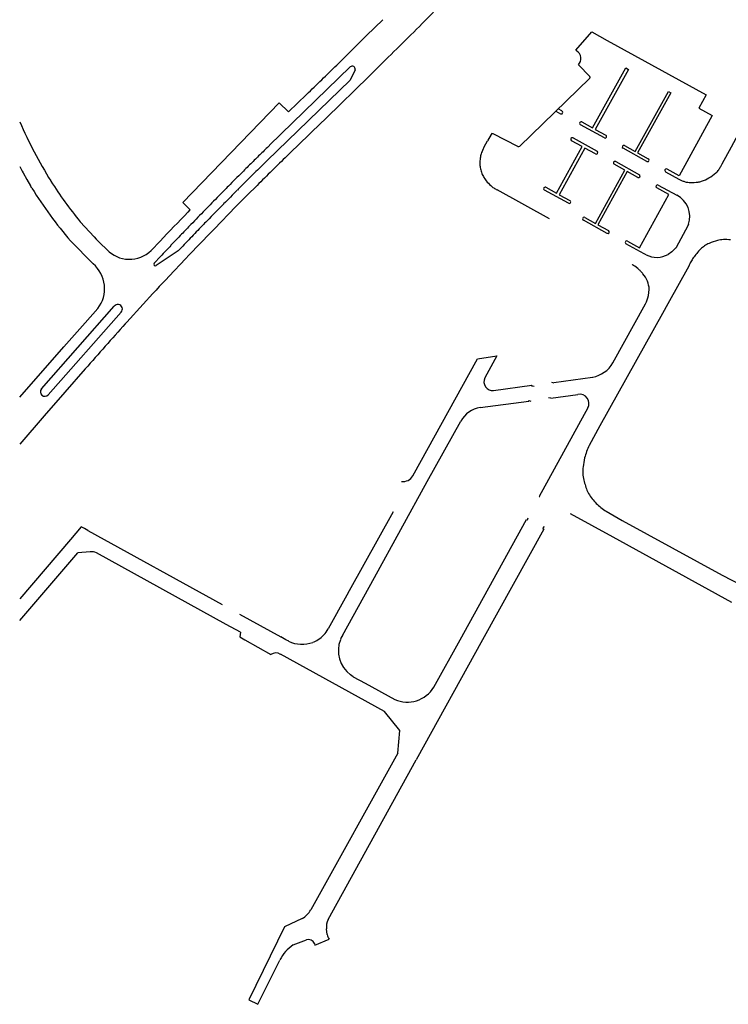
# Model space of a CAD drawing. Extents: x 148869 to 161638, y 453607 to 469810.
# Tile 1017 of 1056: x 159140.98 to 159143.31, y 459869.62 to 459872.85. Entities that reach past the tile are written whole.
import ezdxf

# ---------------------------------------------------------------- set-up
doc = ezdxf.new("R2010")
doc.units = 0
doc.layers.add('LKI_V01_KANTRIJWEG', color=252, linetype='CONTINUOUS')

msp = doc.modelspace()

# ---------------------------------------------------------------- linework, layer by layer
at = {"layer": 'LKI_V01_KANTRIJWEG'}
for p, q in [((159142.1745, 459872.8538), (159142.1214, 459872.8018)), ((159142.1745, 459872.8538), (159142.1214, 459872.8018)), ((159142.0236, 459872.7052), (159142.1214, 459872.8018)), ((159142.0236, 459872.7052), (159142.1214, 459872.8018)), ((159142.1289, 459872.6679), (159142.1929, 459872.7308)), ((159142.1289, 459872.6679), (159142.1929, 459872.7308)), ((159142.8538, 459872.6678), (159142.8168, 459872.7059)), ((159142.8538, 459872.6678), (159142.8168, 459872.7059)), ((159141.8033, 459872.4417), (159142.0681, 459872.6989)), ((159141.8033, 459872.4417), (159142.0681, 459872.6989)), ((159141.9896, 459872.5318), (159142.1289, 459872.6679)), ((159141.9896, 459872.5318), (159142.1289, 459872.6679)), ((159142.6245, 459872.4394), (159142.8536, 459872.6613)), ((159142.6245, 459872.4394), (159142.8536, 459872.6613)), ((159142.7427, 459872.5539), (159142.7581, 459872.5455)), ((159142.7427, 459872.5539), (159142.7581, 459872.5455)), ((159142.7627, 459872.5544), (159142.7503, 459872.5613)), ((159142.7627, 459872.5544), (159142.7503, 459872.5613)), ((159141.9422, 459872.486), (159141.9896, 459872.5318)), ((159141.9422, 459872.486), (159141.9896, 459872.5318)), ((159142.902, 459872.4661), (159142.8233, 459872.5094)), ((159142.902, 459872.4661), (159142.8233, 459872.5094)), ((159142.5301, 459872.4777), (159142.5186, 459872.4567)), ((159142.5301, 459872.4777), (159142.5186, 459872.4567)), ((159142.6177, 459872.4382), (159142.537, 459872.4799)), ((159142.6177, 459872.4382), (159142.537, 459872.4799)), ((159142.8721, 459872.4941), (159142.9069, 459872.4748)), ((159142.8721, 459872.4941), (159142.9069, 459872.4748)), ((159142.8293, 459872.4376), (159142.7942, 459872.457)), ((159142.8293, 459872.4376), (159142.7942, 459872.457)), ((159142.7991, 459872.4659), (159142.8781, 459872.4221)), ((159142.7991, 459872.4659), (159142.8781, 459872.4221)), ((159143.0413, 459872.389), (159142.9634, 459872.4321)), ((159143.0413, 459872.389), (159142.9634, 459872.4321)), ((159142.9391, 459872.3882), (159143.0171, 459872.3452)), ((159142.9391, 459872.3882), (159143.0171, 459872.3452)), ((159143.284, 459872.3725), (159143.2889, 459872.3814)), ((159143.284, 459872.3725), (159143.2889, 459872.3814)), ((159140.9831, 459872.3718), (159140.9911, 459872.3569)), ((159140.9831, 459872.3718), (159140.9911, 459872.3569)), ((159140.9911, 459872.3569), (159140.9944, 459872.351)), ((159140.9911, 459872.3569), (159140.9944, 459872.351)), ((159140.9944, 459872.351), (159141.0063, 459872.33)), ((159140.9944, 459872.351), (159141.0063, 459872.33)), ((159143.103, 459872.3548), (159143.1467, 459872.3306)), ((159143.103, 459872.3548), (159143.1467, 459872.3306)), ((159141.0063, 459872.33), (159141.0186, 459872.3091)), ((159141.0063, 459872.33), (159141.0186, 459872.3091)), ((159141.0852, 459872.3246), (159141.0858, 459872.324)), ((159141.0852, 459872.3246), (159141.0858, 459872.324)), ((159141.0232, 459872.3013), (159141.0186, 459872.3091)), ((159141.0232, 459872.3013), (159141.0186, 459872.3091)), ((159141.762, 459872.3102), (159141.7297, 459872.2779)), ((159141.762, 459872.3102), (159141.7297, 459872.2779)), ((159142.7218, 459872.2009), (159142.5502, 459872.2957)), ((159142.7218, 459872.2009), (159142.5502, 459872.2957)), ((159142.7843, 459872.2518), (159142.7056, 459872.2951)), ((159142.7843, 459872.2518), (159142.7056, 459872.2951)), ((159143.0788, 459872.3112), (159143.1393, 459872.278)), ((159143.0788, 459872.3112), (159143.1393, 459872.278)), ((159141.7297, 459872.2779), (159141.6929, 459872.2407)), ((159141.7297, 459872.2779), (159141.6929, 459872.2407)), ((159141.6929, 459872.2407), (159141.621, 459872.1668)), ((159141.6929, 459872.2407), (159141.621, 459872.1668)), ((159141.1819, 459872.1911), (159141.227, 459872.1415)), ((159141.1819, 459872.1911), (159141.227, 459872.1415)), ((159142.911, 459872.1529), (159142.8332, 459872.1959)), ((159142.911, 459872.1529), (159142.8332, 459872.1959)), ((159142.881, 459872.181), (159142.9158, 459872.1618)), ((159142.881, 459872.181), (159142.9158, 459872.1618)), ((159141.2238, 459872.0531), (159141.1502, 459872.1282)), ((159141.2238, 459872.0531), (159141.1502, 459872.1282)), ((159141.227, 459872.1415), (159141.2337, 459872.1342)), ((159141.227, 459872.1415), (159141.2337, 459872.1342)), ((159141.2337, 459872.1342), (159141.2406, 459872.1271)), ((159141.2337, 459872.1342), (159141.2406, 459872.1271)), ((159141.2406, 459872.1271), (159141.253, 459872.1149)), ((159141.2406, 459872.1271), (159141.253, 459872.1149)), ((159141.4141, 459872.0965), (159141.4437, 459872.1271)), ((159141.4141, 459872.0965), (159141.4437, 459872.1271)), ((159141.253, 459872.1149), (159141.2633, 459872.1053)), ((159141.253, 459872.1149), (159141.2633, 459872.1053)), ((159141.2633, 459872.1053), (159141.269, 459872.0996)), ((159141.2633, 459872.1053), (159141.269, 459872.0996)), ((159141.5035, 459872.0952), (159141.4307, 459872.0474)), ((159141.5035, 459872.0952), (159141.4307, 459872.0474)), ((159141.4244, 459872.055), (159141.4453, 459872.0773)), ((159141.4244, 459872.055), (159141.4453, 459872.0773)), ((159141.5278, 459872.0697), (159141.4733, 459872.012)), ((159141.5278, 459872.0697), (159141.4733, 459872.012)), ((159142.9944, 459872.0496), (159142.9929, 459872.0503)), ((159142.9944, 459872.0496), (159142.9929, 459872.0503)), ((159142.998, 459872.0474), (159142.9944, 459872.0496)), ((159142.998, 459872.0474), (159142.9944, 459872.0496)), ((159143.0015, 459872.045), (159142.998, 459872.0474)), ((159143.0015, 459872.045), (159142.998, 459872.0474)), ((159143.0117, 459872.0374), (159143.0015, 459872.045)), ((159143.0117, 459872.0374), (159143.0015, 459872.045)), ((159143.013, 459872.0363), (159143.0117, 459872.0374)), ((159143.013, 459872.0363), (159143.0117, 459872.0374)), ((159143.1788, 459872.0454), (159143.1101, 459871.9212)), ((159143.1788, 459872.0454), (159143.1101, 459871.9212)), ((159143.0465, 459871.9486), (159143.0494, 459871.9686)), ((159143.0465, 459871.9486), (159143.0494, 459871.9686)), ((159141.0544, 459871.6427), (159141.2934, 459871.9137)), ((159141.0544, 459871.6427), (159141.2934, 459871.9137)), ((159141.3166, 459871.8946), (159141.0768, 459871.6232)), ((159141.3166, 459871.8946), (159141.0768, 459871.6232)), ((159141.3885, 459871.9209), (159141.3344, 459871.8616)), ((159141.3885, 459871.9209), (159141.3344, 459871.8616)), ((159142.9294, 459871.7276), (159143.0369, 459871.922)), ((159142.9294, 459871.7276), (159143.0369, 459871.922)), ((159141.3344, 459871.8616), (159141.3297, 459871.8564)), ((159141.3344, 459871.8616), (159141.3297, 459871.8564)), ((159141.1981, 459871.7079), (159141.1308, 459871.6312)), ((159141.1981, 459871.7079), (159141.1308, 459871.6312)), ((159142.7287, 459871.6642), (159142.7358, 459871.662)), ((159142.7287, 459871.6642), (159142.7358, 459871.662)), ((159141.1308, 459871.6312), (159141.0638, 459871.554)), ((159141.1308, 459871.6312), (159141.0638, 459871.554)), ((159142.719, 459871.6145), (159142.7261, 459871.6136)), ((159142.719, 459871.6145), (159142.7261, 459871.6136)), ((159141.0638, 459871.554), (159140.9831, 459871.4615)), ((159141.0638, 459871.554), (159140.9831, 459871.4615)), ((159142.8485, 459871.3013), (159142.8499, 459871.2987)), ((159142.8485, 459871.3013), (159142.8499, 459871.2987)), ((159142.2086, 459871.2395), (159142.0646, 459870.9795)), ((159142.2086, 459871.2395), (159142.0646, 459870.9795)), ((159142.6492, 459871.2126), (159142.6519, 459871.2195)), ((159142.6492, 459871.2126), (159142.6519, 459871.2195)), ((159141.1851, 459871.1903), (159141.1494, 459871.1486)), ((159141.1851, 459871.1903), (159141.1494, 459871.1486)), ((159141.1963, 459871.184), (159141.1851, 459871.1903)), ((159141.1963, 459871.184), (159141.1851, 459871.1903)), ((159141.207, 459871.1782), (159141.1963, 459871.184)), ((159141.207, 459871.1782), (159141.1963, 459871.184)), ((159142.7003, 459871.1845), (159142.7052, 459871.1912)), ((159142.7003, 459871.1845), (159142.7052, 459871.1912)), ((159141.207, 459871.1782), (159141.6477, 459870.935)), ((159141.207, 459871.1782), (159141.6477, 459870.935)), ((159141.1494, 459871.1486), (159140.9831, 459870.9538)), ((159141.1494, 459871.1486), (159140.9831, 459870.9538)), ((159141.1474, 459871.0736), (159141.1741, 459871.1048)), ((159141.1474, 459871.0736), (159141.1741, 459871.1048)), ((159141.2148, 459871.1076), (159141.1741, 459871.1048)), ((159141.2148, 459871.1076), (159141.1741, 459871.1048)), ((159140.9831, 459870.8821), (159141.1474, 459871.0736)), ((159140.9831, 459870.8821), (159141.1474, 459871.0736)), ((159142.0572, 459870.9659), (159141.9957, 459870.8548)), ((159142.0572, 459870.9659), (159141.9957, 459870.8548)), ((159142.0646, 459870.9795), (159142.0572, 459870.9659)), ((159142.0646, 459870.9795), (159142.0572, 459870.9659)), ((159141.7049, 459870.9036), (159141.84, 459870.829)), ((159141.7049, 459870.9036), (159141.84, 459870.829)), ((159141.7079, 459870.8442), (159141.7051, 459870.8289)), ((159141.7079, 459870.8442), (159141.7051, 459870.8289)), ((159141.7051, 459870.8289), (159141.7218, 459870.8195)), ((159141.7051, 459870.8289), (159141.7218, 459870.8195)), ((159141.8571, 459870.8195), (159141.84, 459870.829)), ((159141.8571, 459870.8195), (159141.84, 459870.829)), ((159141.7218, 459870.8195), (159141.8078, 459870.7711)), ((159141.7218, 459870.8195), (159141.8078, 459870.7711)), ((159141.8659, 459870.8146), (159141.8571, 459870.8195)), ((159141.8659, 459870.8146), (159141.8571, 459870.8195)), ((159142.5022, 459870.8195), (159142.2845, 459870.4254)), ((159142.5022, 459870.8195), (159142.2845, 459870.4254)), ((159142.5022, 459870.8195), (159142.2845, 459870.4254)), ((159142.5022, 459870.8195), (159142.2845, 459870.4254)), ((159142.342, 459870.6639), (159142.4282, 459870.8195)), ((159142.342, 459870.6639), (159142.4282, 459870.8195)), ((159142.0776, 459870.6979), (159142.0687, 459870.7045)), ((159142.0776, 459870.6979), (159142.0687, 459870.7045)), ((159142.0776, 459870.6979), (159142.1165, 459870.6767)), ((159142.0776, 459870.6979), (159142.1165, 459870.6767)), ((159142.1165, 459870.6767), (159142.214, 459870.6236)), ((159142.1165, 459870.6767), (159142.214, 459870.6236)), ((159142.2245, 459870.4467), (159141.9383, 459869.9328)), ((159142.2245, 459870.4467), (159141.9383, 459869.9328)), ((159142.2245, 459870.4467), (159141.9383, 459869.9328)), ((159142.2245, 459870.4467), (159141.9383, 459869.9328)), ((159141.9959, 459869.9009), (159142.2845, 459870.4254)), ((159141.9959, 459869.9009), (159142.2845, 459870.4254)), ((159141.9959, 459869.9009), (159142.2845, 459870.4254)), ((159141.9959, 459869.9009), (159142.2845, 459870.4254)), ((159141.9921, 459869.852), (159141.9899, 459869.8704)), ((159141.9921, 459869.852), (159141.9899, 459869.8704)), ((159141.9921, 459869.852), (159141.9899, 459869.8704)), ((159141.9921, 459869.852), (159141.9899, 459869.8704)), ((159141.8805, 459869.8177), (159141.9242, 459869.8344)), ((159141.8805, 459869.8177), (159141.9242, 459869.8344)), ((159141.9519, 459869.817), (159141.9985, 459869.8366)), ((159141.9519, 459869.817), (159141.9985, 459869.8366)), ((159141.9519, 459869.817), (159141.9985, 459869.8366)), ((159141.9519, 459869.817), (159141.9985, 459869.8366)), ((159141.9504, 459869.8226), (159141.9519, 459869.817)), ((159141.9504, 459869.8226), (159141.9519, 459869.817))]:
    msp.add_line(p, q, dxfattribs=at)
for points in [[(159142.8108, 459872.7518), (159142.8087, 459872.7537), (159142.8607, 459872.8137), (159142.9117, 459872.7855)], [(159142.8108, 459872.7518), (159142.8087, 459872.7537), (159142.8607, 459872.8137), (159142.9117, 459872.7855)], [(159142.9117, 459872.7855), (159143.2362, 459872.607), (159143.2122, 459872.5635), (159143.256, 459872.5391), (159143.1473, 459872.3419), (159143.1078, 459872.3637)], [(159142.9117, 459872.7855), (159143.2362, 459872.607), (159143.2122, 459872.5635), (159143.256, 459872.5391), (159143.1473, 459872.3419), (159143.1078, 459872.3637)], [(159142.0837, 459872.6897), (159142.0677, 459872.656), (159141.7942, 459872.391)], [(159142.0837, 459872.6897), (159142.0677, 459872.656), (159141.7942, 459872.391)], [(159142.828, 459872.5183), (159142.863, 459872.4995), (159142.972, 459872.6957), (159142.9807, 459872.6909), (159142.8721, 459872.4941)], [(159142.828, 459872.5183), (159142.863, 459872.4995), (159142.972, 459872.6957), (159142.9807, 459872.6909), (159142.8721, 459872.4941)], [(159143.2889, 459872.3814), (159143.3188, 459872.4372), (159143.3938, 459872.5741), (159143.4585, 459872.6905)], [(159143.2889, 459872.3814), (159143.3188, 459872.4372), (159143.3938, 459872.5741), (159143.4585, 459872.6905)], [(159141.5355, 459872.2224), (159141.5427, 459872.23), (159141.5183, 459872.2538), (159141.835, 459872.5811), (159141.8654, 459872.5519), (159141.9247, 459872.6089)], [(159141.5355, 459872.2224), (159141.5427, 459872.23), (159141.5183, 459872.2538), (159141.835, 459872.5811), (159141.8654, 459872.5519), (159141.9247, 459872.6089)], [(159142.968, 459872.4412), (159143.003, 459872.4218), (159143.112, 459872.6184)], [(159142.968, 459872.4412), (159143.003, 459872.4218), (159143.112, 459872.6184)], [(159143.112, 459872.6184), (159143.1198, 459872.6141), (159143.0112, 459872.4172), (159143.0461, 459872.3977)], [(159143.112, 459872.6184), (159143.1198, 459872.6141), (159143.0112, 459872.4172), (159143.0461, 459872.3977)], [(159142.5037, 459872.4284), (159142.5079, 459872.4372), (159142.5186, 459872.4567)], [(159142.5037, 459872.4284), (159142.5079, 459872.4372), (159142.5186, 459872.4567)], [(159142.7102, 459872.304), (159142.7453, 459872.2847), (159142.8293, 459872.4376)], [(159142.7102, 459872.304), (159142.7453, 459872.2847), (159142.8293, 459872.4376)], [(159142.873, 459872.4133), (159142.8381, 459872.4326), (159142.7541, 459872.2797), (159142.7889, 459872.2606)], [(159142.873, 459872.4133), (159142.8381, 459872.4326), (159142.7541, 459872.2797), (159142.7889, 459872.2606)], [(159142.838, 459872.2049), (159142.873, 459872.1856), (159142.969, 459872.3603), (159142.9344, 459872.3795)], [(159142.838, 459872.2049), (159142.873, 459872.1856), (159142.969, 459872.3603), (159142.9344, 459872.3795)], [(159143.0117, 459872.3366), (159142.9772, 459872.3557), (159142.881, 459872.181)], [(159143.0117, 459872.3366), (159142.9772, 459872.3557), (159142.881, 459872.181)], [(159142.9776, 459872.1274), (159143.0172, 459872.1054), (159143.1134, 459872.2807), (159143.0737, 459872.3024)], [(159142.9776, 459872.1274), (159143.0172, 459872.1054), (159143.1134, 459872.2807), (159143.0737, 459872.3024)], [(159143.1778, 459872.1825), (159143.1759, 459872.1775), (159143.1375, 459872.1064)], [(159143.1778, 459872.1825), (159143.1759, 459872.1775), (159143.1375, 459872.1064)], [(159143.0388, 459872.0824), (159143.0327, 459872.0853), (159142.973, 459872.1185)], [(159143.0388, 459872.0824), (159143.0327, 459872.0853), (159142.973, 459872.1185)], [(159143.1366, 459872.105), (159143.1238, 459872.0923), (159143.1114, 459872.0839)], [(159143.1366, 459872.105), (159143.1238, 459872.0923), (159143.1114, 459872.0839)], [(159140.9831, 459871.6156), (159141.1284, 459871.7808), (159141.1983, 459871.8589), (159141.2391, 459871.9058)], [(159140.9831, 459871.6156), (159141.1284, 459871.7808), (159141.1983, 459871.8589), (159141.2391, 459871.9058)], [(159143.1101, 459871.9212), (159143.0931, 459871.8896), (159142.8871, 459871.5207), (159142.8526, 459871.4571)], [(159143.1101, 459871.9212), (159143.0931, 459871.8896), (159142.8871, 459871.5207), (159142.8526, 459871.4571)], [(159142.2733, 459871.3573), (159142.4858, 459871.7414), (159142.5495, 459871.7504), (159142.5098, 459871.6789)], [(159142.2733, 459871.3573), (159142.4858, 459871.7414), (159142.5495, 459871.7504), (159142.5098, 459871.6789)], [(159142.7358, 459871.662), (159142.7358, 459871.6639), (159142.8636, 459871.6814)], [(159142.7358, 459871.662), (159142.7358, 459871.6639), (159142.8636, 459871.6814)], [(159142.5386, 459871.6373), (159142.6636, 459871.6545), (159142.6633, 459871.6529), (159142.6715, 459871.6514)], [(159142.5386, 459871.6373), (159142.6636, 459871.6545), (159142.6633, 459871.6529), (159142.6715, 459871.6514)], [(159142.494, 459871.5811), (159142.654, 459871.6026), (159142.6537, 459871.6045), (159142.6604, 459871.6023)], [(159142.494, 459871.5811), (159142.654, 459871.6026), (159142.6537, 459871.6045), (159142.6604, 459871.6023)], [(159142.7261, 459871.6136), (159142.7261, 459871.6123), (159142.8154, 459871.6245)], [(159142.7261, 459871.6136), (159142.7261, 459871.6123), (159142.8154, 459871.6245)], [(159142.8479, 459871.5798), (159142.6878, 459871.2895), (159142.6897, 459871.2889)], [(159142.8479, 459871.5798), (159142.6878, 459871.2895), (159142.6897, 459871.2889)], [(159142.0422, 459870.8333), (159142.1476, 459871.0239), (159142.3209, 459871.3383), (159142.4314, 459871.537)], [(159142.0422, 459870.8333), (159142.1476, 459871.0239), (159142.3209, 459871.3383), (159142.4314, 459871.537)], [(159142.4282, 459870.8195), (159142.6461, 459871.2142), (159142.6492, 459871.2126)], [(159142.4282, 459870.8195), (159142.6461, 459871.2142), (159142.6492, 459871.2126)], [(159142.7901, 459871.2336), (159142.9297, 459871.1573), (159143.3195, 459870.9426)], [(159142.7901, 459871.2336), (159142.9297, 459871.1573), (159143.3195, 459870.9426)], [(159142.9078, 459871.241), (159142.9606, 459871.2109), (159143.2881, 459871.0308), (159143.3503, 459870.9992)], [(159142.9078, 459871.241), (159142.9606, 459871.2109), (159143.2881, 459871.0308), (159143.3503, 459870.9992)], [(159142.7003, 459871.1845), (159142.7029, 459871.1826), (159142.5022, 459870.8195)], [(159142.7003, 459871.1845), (159142.7029, 459871.1826), (159142.5022, 459870.8195)], [(159141.7079, 459870.8442), (159141.6612, 459870.8692), (159141.2347, 459871.1045)], [(159141.7079, 459870.8442), (159141.6612, 459870.8692), (159141.2347, 459871.1045)], [(159142.2245, 459870.4467), (159142.2312, 459870.5211), (159142.1806, 459870.5833), (159141.8392, 459870.7714)], [(159142.2245, 459870.4467), (159142.2312, 459870.5211), (159142.1806, 459870.5833), (159141.8392, 459870.7714)], [(159142.2245, 459870.4467), (159142.2312, 459870.5211), (159142.1806, 459870.5833), (159141.8392, 459870.7714)], [(159142.2245, 459870.4467), (159142.2312, 459870.5211), (159142.1806, 459870.5833), (159141.8392, 459870.7714)], [(159141.91, 459869.9042), (159141.8522, 459869.8769), (159141.7356, 459869.6381), (159141.7652, 459869.6229), (159141.8368, 459869.7683)], [(159141.91, 459869.9042), (159141.8522, 459869.8769), (159141.7356, 459869.6381), (159141.7652, 459869.6229), (159141.8368, 459869.7683)]]:
    msp.add_lwpolyline(points, dxfattribs=at)
for centre, radius, start, end in [((159124.4231, 459890.7246), 25.2892, 314.64118, 315.11444), ((159124.4231, 459890.7246), 25.2892, 314.64118, 315.11444), ((159142.7952, 459872.7264), 0.0298, 316.5101, 58.3666), ((159142.7952, 459872.7264), 0.0298, 316.5101, 58.3666), ((159127.2964, 459887.7343), 21.042, 314.0429, 314.41866), ((159127.2964, 459887.7343), 21.042, 314.0429, 314.41866), ((159142.0747, 459872.6923), 0.00936, 343.7378, 134.985), ((159142.0747, 459872.6923), 0.00936, 343.7378, 134.985), ((159142.8497, 459872.665), 0.00536, 315.8183, 334.626), ((159142.8497, 459872.665), 0.00536, 315.8183, 334.626), ((159142.8512, 459872.6651), 0.00372, 15.1512, 41.8567), ((159142.8512, 459872.6651), 0.00372, 15.1512, 41.8567), ((159142.8493, 459872.6649), 0.0057, 337.5896, 355.1369), ((159142.8493, 459872.6649), 0.0057, 337.5896, 355.1369), ((159142.8511, 459872.6647), 0.00392, 354.9411, 20.3798), ((159142.8511, 459872.6647), 0.00392, 354.9411, 20.3798), ((159142.7606, 459872.5498), 0.00501, 240.0643, 65.2184), ((159142.7606, 459872.5498), 0.00501, 240.0643, 65.2184), ((159142.4514, 459873.1669), 1.6049, 203.8164, 211.6545), ((159142.4514, 459873.1669), 1.6049, 203.8164, 211.6545), ((159142.8255, 459872.5139), 0.00503, 60.9033, 243.4205), ((159142.8255, 459872.5139), 0.00503, 60.9033, 243.4205), ((159150.0007, 459864.0728), 11.65, 133.76677, 134.32414), ((159150.0007, 459864.0728), 11.65, 133.76677, 134.32414), ((159142.5347, 459872.4753), 0.00521, 62.7557, 151.9337), ((159142.5347, 459872.4753), 0.00521, 62.7557, 151.9337), ((159142.9045, 459872.4704), 0.00499, 239.211, 62.0547), ((159142.9045, 459872.4704), 0.00499, 239.211, 62.0547), ((159142.7967, 459872.4614), 0.00508, 61.6216, 240.653), ((159142.7967, 459872.4614), 0.00508, 61.6216, 240.653), ((159145.3946, 459868.6994), 5.1867, 134.2639, 134.7078), ((159145.3946, 459868.6994), 5.1867, 134.2639, 134.7078), ((159145.1018, 459869.013), 4.7577, 133.8909, 134.3748), ((159145.1018, 459869.013), 4.7577, 133.8909, 134.3748), ((159142.5862, 459872.386), 0.0926, 162.2853, 171.7815), ((159142.5862, 459872.386), 0.0926, 162.2853, 171.7815), ((159142.5916, 459872.3852), 0.098, 153.8596, 162.8427), ((159142.5916, 459872.3852), 0.098, 153.8596, 162.8427), ((159142.6203, 459872.4426), 0.00514, 239.1302, 319.5957), ((159142.6203, 459872.4426), 0.00514, 239.1302, 319.5957), ((159142.8754, 459872.4178), 0.00508, 241.1865, 58.5685), ((159142.8754, 459872.4178), 0.00508, 241.1865, 58.5685), ((159142.9657, 459872.4366), 0.0051, 63.4864, 242.8809), ((159142.9657, 459872.4366), 0.0051, 63.4864, 242.8809), ((159145.8321, 459868.2477), 5.8155, 134.64079, 135.09634), ((159145.8321, 459868.2477), 5.8155, 134.64079, 135.09634), ((159149.5404, 459864.5166), 11.0458, 134.52997, 134.78929), ((159149.5404, 459864.5166), 11.0458, 134.52997, 134.78929), ((159155.3745, 459858.5677), 19.3431, 134.31785, 134.72778), ((159155.3745, 459858.5677), 19.3431, 134.31785, 134.72778), ((159142.6031, 459872.3829), 0.1098, 171.4423, 180.3433), ((159142.6031, 459872.3829), 0.1098, 171.4423, 180.3433), ((159142.5765, 459872.3828), 0.0832, 180.4101, 189.8345), ((159142.5765, 459872.3828), 0.0832, 180.4101, 189.8345), ((159142.9368, 459872.3838), 0.00494, 62.2458, 240.8853), ((159142.9368, 459872.3838), 0.00494, 62.2458, 240.8853), ((159143.0438, 459872.3933), 0.00496, 239.9594, 62.3128), ((159143.0438, 459872.3933), 0.00496, 239.9594, 62.3128), ((159143.284, 459872.387), 0.00743, 310.7548, 342.6441), ((159143.284, 459872.387), 0.00743, 310.7548, 342.6441), ((159148.4401, 459865.6215), 9.5166, 134.98084, 135.36343), ((159148.4401, 459865.6215), 9.5166, 134.98084, 135.36343), ((159148.665, 459865.3847), 9.813, 134.73249, 135.02435), ((159148.665, 459865.3847), 9.813, 134.73249, 135.02435), ((159142.5828, 459872.3832), 0.0894, 189.4263, 199.5776), ((159142.5828, 459872.3832), 0.0894, 189.4263, 199.5776), ((159142.5778, 459872.3808), 0.0839, 199.1688, 209.5249), ((159142.5778, 459872.3808), 0.0839, 199.1688, 209.5249), ((159143.0143, 459872.341), 0.00507, 238.9688, 56.8168), ((159143.0143, 459872.341), 0.00507, 238.9688, 56.8168), ((159143.1053, 459872.3593), 0.00505, 60.7765, 242.5912), ((159143.1053, 459872.3593), 0.00505, 60.7765, 242.5912), ((159143.176, 459872.4549), 0.1384, 300.0297, 311.8145), ((159143.176, 459872.4549), 0.1384, 300.0297, 311.8145), ((159143.2217, 459872.4036), 0.0697, 311.9363, 322.7093), ((159143.2217, 459872.4036), 0.0697, 311.9363, 322.7093), ((159143.2261, 459872.4003), 0.0642, 322.7067, 334.4051), ((159143.2261, 459872.4003), 0.0642, 322.7067, 334.4051), ((159142.0969, 459872.954), 1.1913, 211.9258, 219.8197), ((159142.0969, 459872.954), 1.1913, 211.9258, 219.8197), ((159146.5153, 459867.523), 6.7809, 134.96687, 135.27642), ((159146.5153, 459867.523), 6.7809, 134.96687, 135.27642), ((159142.5914, 459872.3874), 0.099, 208.9492, 218.6955), ((159142.5914, 459872.3874), 0.099, 208.9492, 218.6955), ((159142.6143, 459872.4046), 0.1276, 218.292, 227.9861), ((159142.6143, 459872.4046), 0.1276, 218.292, 227.9861), ((159143.1839, 459872.3931), 0.0728, 239.2587, 247.0403), ((159143.1839, 459872.3931), 0.0728, 239.2587, 247.0403), ((159143.1859, 459872.3962), 0.0763, 246.5176, 253.9328), ((159143.1859, 459872.3962), 0.0763, 246.5176, 253.9328), ((159143.1889, 459872.4051), 0.0858, 253.67, 261.2833), ((159143.1889, 459872.4051), 0.0858, 253.67, 261.2833), ((159143.1859, 459872.3866), 0.067, 261.4362, 268.7234), ((159143.1859, 459872.3866), 0.067, 261.4362, 268.7234), ((159143.1877, 459872.461), 0.1415, 268.6595, 278.9144), ((159143.1877, 459872.461), 0.1415, 268.6595, 278.9144), ((159143.1994, 459872.388), 0.0675, 278.6847, 288.8044), ((159143.1994, 459872.388), 0.0675, 278.6847, 288.8044), ((159143.1803, 459872.446), 0.1286, 288.5187, 300.3298), ((159143.1803, 459872.446), 0.1286, 288.5187, 300.3298), ((159142.119, 459872.9721), 1.2848, 211.4741, 221.0594), ((159142.119, 459872.9721), 1.2848, 211.4741, 221.0594), ((159147.2088, 459866.8216), 7.7973, 135.28166, 135.60917), ((159147.2088, 459866.8216), 7.7973, 135.28166, 135.60917), ((159151.8722, 459862.1738), 14.3513, 135.15262, 135.40698), ((159151.8722, 459862.1738), 14.3513, 135.15262, 135.40698), ((159142.5845, 459872.3708), 0.0825, 227.6481, 236.5549), ((159142.5845, 459872.3708), 0.0825, 227.6481, 236.5549), ((159142.5833, 459872.3683), 0.0798, 236.2898, 245.4967), ((159142.5833, 459872.3683), 0.0798, 236.2898, 245.4967), ((159142.7077, 459872.2996), 0.00501, 60.4116, 244.9237), ((159142.7077, 459872.2996), 0.00501, 60.4116, 244.9237), ((159143.0763, 459872.3067), 0.00508, 61.0512, 238.7448), ((159143.0763, 459872.3067), 0.00508, 61.0512, 238.7448), ((159155.4039, 459858.7778), 19.2804, 135.56435, 135.76063), ((159155.4039, 459858.7778), 19.2804, 135.56435, 135.76063), ((159158.6155, 459855.473), 23.8576, 135.31693, 135.50416), ((159158.6155, 459855.473), 23.8576, 135.31693, 135.50416), ((159142.7867, 459872.2562), 0.00496, 241.2758, 63.4761), ((159142.7867, 459872.2562), 0.00496, 241.2758, 63.4761), ((159143.1038, 459872.2082), 0.0784, 340.8801, 63.0327), ((159143.1038, 459872.2082), 0.0784, 340.8801, 63.0327), ((159149.9096, 459864.0734), 11.6847, 135.78055, 136.42958), ((159149.9096, 459864.0734), 11.6847, 135.78055, 136.42958), ((159152.3857, 459861.7018), 15.0781, 135.71973, 135.96787), ((159152.3857, 459861.7018), 15.0781, 135.71973, 135.96787), ((159143.1201, 459870.6929), 2.1377, 135.4053, 135.9948), ((159143.1201, 459870.6929), 2.1377, 135.4053, 135.9948), ((159142.8355, 459872.2004), 0.0051, 60.8298, 242.9723), ((159142.8355, 459872.2004), 0.0051, 60.8298, 242.9723), ((159146.1828, 459867.6814), 6.4624, 135.85747, 136.25532), ((159146.1828, 459867.6814), 6.4624, 135.85747, 136.25532), ((159153.7242, 459860.4638), 16.8359, 135.96324, 136.42123), ((159153.7242, 459860.4638), 16.8359, 135.96324, 136.42123), ((159145.5404, 459868.3385), 5.5143, 135.8703, 136.4651), ((159145.5404, 459868.3385), 5.5143, 135.8703, 136.4651), ((159142.9133, 459872.1574), 0.00505, 242.2942, 61.0736), ((159142.9133, 459872.1574), 0.00505, 242.2942, 61.0736), ((159146.8258, 459867.0416), 7.3693, 136.11823, 136.50703), ((159146.8258, 459867.0416), 7.3693, 136.11823, 136.50703), ((159145.5406, 459868.3196), 5.5276, 136.3241, 136.9175), ((159145.5406, 459868.3196), 5.5276, 136.3241, 136.9175), ((159142.9753, 459872.123), 0.005, 62.4628, 242.8199), ((159142.9753, 459872.123), 0.005, 62.4628, 242.8199), ((159143.291, 459872.02), 0.1097, 114.5237, 123.5208), ((159143.291, 459872.02), 0.1097, 114.5237, 123.5208), ((159143.3102, 459871.9775), 0.1563, 103.6438, 114.4341), ((159143.3102, 459871.9775), 0.1563, 103.6438, 114.4341), ((159143.2989, 459872.0243), 0.1082, 93.1153, 103.6817), ((159143.2989, 459872.0243), 0.1082, 93.1153, 103.6817), ((159143.2991, 459872.0229), 0.1096, 81.2354, 93.1877), ((159143.2991, 459872.0229), 0.1096, 81.2354, 93.1877), ((159141.3431, 459872.1704), 0.1025, 223.7025, 313.8419), ((159141.3431, 459872.1704), 0.1025, 223.7025, 313.8419), ((159146.8147, 459867.032), 7.3678, 136.39404, 136.78284), ((159146.8147, 459867.032), 7.3678, 136.39404, 136.78284), ((159143.1323, 459872.109), 0.00588, 317.1035, 333.6349), ((159143.1323, 459872.109), 0.00588, 317.1035, 333.6349), ((159143.4494, 459871.892), 0.3126, 137.9992, 144.8489), ((159143.4494, 459871.892), 0.3126, 137.9992, 144.8489), ((159143.2847, 459872.0269), 0.1004, 122.6838, 132.2956), ((159143.2847, 459872.0269), 0.1004, 122.6838, 132.2956), ((159141.428, 459872.0516), 0.00498, 136.2789, 303.6434), ((159141.428, 459872.0516), 0.00498, 136.2789, 303.6434), ((159143.0737, 459872.1504), 0.0764, 242.8567, 299.5589), ((159143.0737, 459872.1504), 0.0764, 242.8567, 299.5589), ((159143.3552, 459871.9629), 0.1948, 150.4329, 154.9271), ((159143.3552, 459871.9629), 0.1948, 150.4329, 154.9271), ((159143.3657, 459871.9575), 0.2066, 146.3306, 150.5722), ((159143.3657, 459871.9575), 0.2066, 146.3306, 150.5722), ((159141.1543, 459871.9714), 0.1072, 322.2546, 49.6407), ((159141.1543, 459871.9714), 0.1072, 322.2546, 49.6407), ((159142.9195, 459871.9319), 0.1401, 43.5612, 48.1662), ((159142.9195, 459871.9319), 0.1401, 43.5612, 48.1662), ((159142.9546, 459871.9641), 0.0925, 37.1128, 44.0677), ((159142.9546, 459871.9641), 0.0925, 37.1128, 44.0677), ((159150.7407, 459863.3073), 12.7145, 136.79342, 137.35432), ((159150.7407, 459863.3073), 12.7145, 136.79342, 137.35432), ((159142.9652, 459871.9641), 0.0843, 3.2954, 41.4875), ((159142.9652, 459871.9641), 0.0843, 3.2954, 41.4875), ((159143.0471, 459871.9687), 0.00233, 358.0335, 5.6617), ((159143.0471, 459871.9687), 0.00233, 358.0335, 5.6617), ((159142.9529, 459871.9673), 0.0954, 331.6339, 348.6768), ((159142.9529, 459871.9673), 0.0954, 331.6339, 348.6768), ((159141.305, 459871.9042), 0.0151, 320.1736, 140.8142), ((159141.305, 459871.9042), 0.0151, 320.1736, 140.8142), ((159162.472, 459852.9841), 28.34, 138.24701, 138.64806), ((159162.472, 459852.9841), 28.34, 138.24701, 138.64806), ((159142.8496, 459871.7713), 0.091, 278.8581, 331.2894), ((159142.8496, 459871.7713), 0.091, 278.8581, 331.2894), ((159142.5351, 459871.6656), 0.0285, 152.2886, 277.1017), ((159142.5351, 459871.6656), 0.0285, 152.2886, 277.1017), ((159141.0657, 459871.633), 0.0149, 139.568, 318.5237), ((159141.0657, 459871.633), 0.0149, 139.568, 318.5237), ((159142.821, 459871.5944), 0.0306, 331.3811, 100.6584), ((159142.821, 459871.5944), 0.0306, 331.3811, 100.6584), ((159142.5072, 459871.4959), 0.0862, 98.7929, 151.5344), ((159142.5072, 459871.4959), 0.0862, 98.7929, 151.5344), ((159143.0204, 459871.3712), 0.1885, 152.9059, 159.5874), ((159143.0204, 459871.3712), 0.1885, 152.9059, 159.5874), ((159143.0559, 459871.362), 0.2252, 166.1313, 173.71), ((159143.0559, 459871.362), 0.2252, 166.1313, 173.71), ((159143.0207, 459871.3711), 0.1888, 159.5852, 166.2515), ((159143.0207, 459871.3711), 0.1888, 159.5852, 166.2515), ((159142.9768, 459871.3704), 0.1457, 173.5873, 181.1887), ((159142.9768, 459871.3704), 0.1457, 173.5873, 181.1887), ((159142.2413, 459871.3752), 0.0367, 261.8576, 330.7786), ((159142.2413, 459871.3752), 0.0367, 261.8576, 330.7786), ((159142.8921, 459871.368), 0.0609, 180.5816, 188.0721), ((159142.8921, 459871.368), 0.0609, 180.5816, 188.0721), ((159143.0109, 459871.3833), 0.1806, 187.5715, 194.5142), ((159143.0109, 459871.3833), 0.1806, 187.5715, 194.5142), ((159143.0713, 459871.3978), 0.2428, 194.2578, 203.4247), ((159143.0713, 459871.3978), 0.2428, 194.2578, 203.4247), ((159143.005, 459871.3966), 0.1834, 212.2547, 225.1302), ((159143.005, 459871.3966), 0.1834, 212.2547, 225.1302), ((159143.0044, 459871.3956), 0.1823, 225.029, 237.9821), ((159143.0044, 459871.3956), 0.1823, 225.029, 237.9821), ((159141.2206, 459871.0794), 0.0287, 60.638, 101.6533), ((159141.2206, 459871.0794), 0.0287, 60.638, 101.6533), ((159141.9135, 459870.8984), 0.0931, 302.0914, 332.081), ((159141.9135, 459870.8984), 0.0931, 302.0914, 332.081), ((159142.1268, 459870.7844), 0.0978, 149.9527, 158.9274), ((159142.1268, 459870.7844), 0.0978, 149.9527, 158.9274), ((159141.9099, 459870.9042), 0.0999, 243.8199, 290.7124), ((159141.9099, 459870.9042), 0.0999, 243.8199, 290.7124), ((159141.9135, 459870.8981), 0.0928, 290.0108, 302.1822), ((159141.9135, 459870.8981), 0.0928, 290.0108, 302.1822), ((159142.1279, 459870.7838), 0.099, 158.8585, 233.2559), ((159142.1279, 459870.7838), 0.099, 158.8585, 233.2559), ((159141.8237, 459870.7466), 0.0292, 58.0216, 123.0732), ((159141.8237, 459870.7466), 0.0292, 58.0216, 123.0732), ((159142.2557, 459870.7147), 0.1001, 245.4089, 329.5437), ((159142.2557, 459870.7147), 0.1001, 245.4089, 329.5437), ((159141.8697, 459869.9727), 0.0794, 300.4647, 329.8172), ((159141.8697, 459869.9727), 0.0794, 300.4647, 329.8172), ((159142.0411, 459869.8761), 0.0516, 151.2548, 186.4354), ((159142.0411, 459869.8761), 0.0516, 151.2548, 186.4354), ((159142.0411, 459869.8761), 0.0516, 151.2548, 186.4354), ((159142.0411, 459869.8761), 0.0516, 151.2548, 186.4354), ((159141.9313, 459869.8152), 0.0205, 21.2114, 110.2804), ((159141.9313, 459869.8152), 0.0205, 21.2114, 110.2804), ((159142.0515, 459869.8676), 0.0614, 194.7066, 210.2302), ((159142.0515, 459869.8676), 0.0614, 194.7066, 210.2302), ((159142.0515, 459869.8676), 0.0614, 194.7066, 210.2302), ((159142.0515, 459869.8676), 0.0614, 194.7066, 210.2302), ((159141.9546, 459869.708), 0.1323, 124.0178, 152.8681), ((159141.9546, 459869.708), 0.1323, 124.0178, 152.8681)]:
    msp.add_arc(centre, radius, start, end, dxfattribs=at)

doc.saveas('drawing.dxf')
